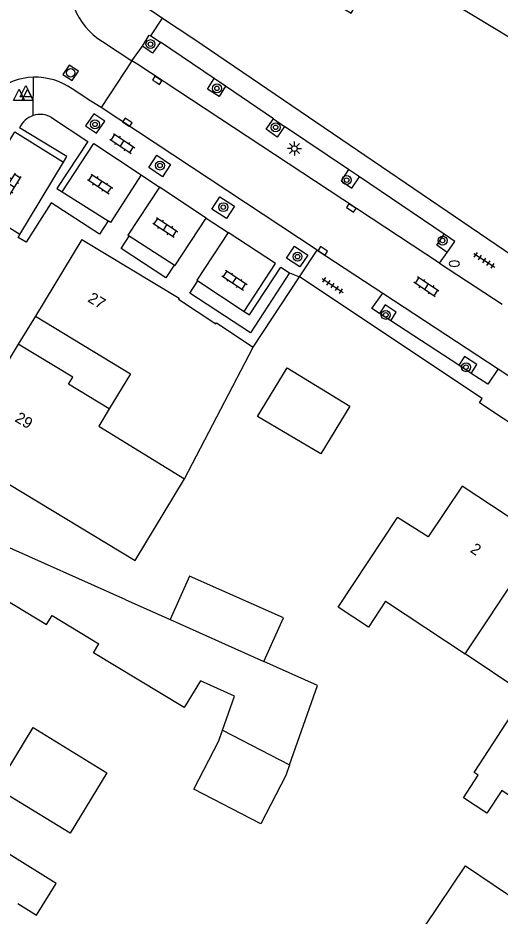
# Model space of a CAD drawing. Extents: x 136000 to 141014, y 402000 to 403500.
# Drawn here: x 137841.5 to 137884.5, y 402325.8 to 402405.9 of the extents above; entities that cross this region are included whole.
import ezdxf

# ---------------------------------------------------------------- set-up
doc = ezdxf.new("R2010")
doc.units = 0
for name, color, linetype in [('gg-anno-huisnummerreeks BGT', 7, 'Continuous'), ('gg-bbg-bijgebouw', 7, 'Continuous'), ('gg-bbg-gedigitaliseerde bebouwing', 7, 'Continuous'), ('gg-bbg-gedigitaliseerde bijgebouw', 7, 'Continuous'), ('gg-bbg-hoofdgebouw', 7, 'Continuous'), ('gg-bbg-tussenscheiding', 7, 'Continuous'), ('gg-knt-verharding', 7, 'Continuous'), ('gg-knt-verharding nz', 7, 'Continuous'), ('gt-grn-weggrens', 7, 'Continuous'), ('gt-symb-boom', 7, 'Continuous'), ('gt-symb-brandkraan', 7, 'Continuous'), ('gt-symb-klinker verharding', 7, 'Continuous'), ('gt-symb-kolk', 7, 'Continuous'), ('gt-symb-lichtmast', 7, 'Continuous'), ('gt-symb-rioolschacht', 7, 'Continuous'), ('gt-symb-tegel verharding', 7, 'Continuous'), ('gt-symb-waterafsluiter', 7, 'Continuous')]:
    doc.layers.add(name, color=color, linetype=linetype)

# ---------------------------------------------------------------- blocks, each defined once
blk = doc.blocks.new('gt0-BOOM')
at = {"layer": 'gt-symb-boom'}
for radius in [0.4, 0.2]:
    blk.add_circle((0, 0), radius, dxfattribs=at)
blk = doc.blocks.new('gt0-TEG1')
at = {"layer": 'gt-symb-tegel verharding'}
for p, q in [((-1.125, 0), (1.125, 0)), ((-0.9, -0.25), (-0.9, 0.25)), ((-0.45, -0.25), (-0.45, 0.25)), ((0, -0.25), (0, 0.25)), ((0.45, -0.25), (0.45, 0.25)), ((0.9, -0.25), (0.9, 0.25))]:
    blk.add_line(p, q, dxfattribs=at)
blk = doc.blocks.new('gt0-KOLK')
at = {"layer": 'gt-symb-kolk'}
blk.add_lwpolyline([(0, 0), (0.375, 0), (0.375, 0.4), (-0.375, 0.4), (-0.375, 0), (0, 0)], dxfattribs=at)
blk = doc.blocks.new('gt0-KL1')
at = {"layer": 'gt-symb-klinker verharding'}
for p, q in [((-1.15, 0.3), (1.15, 0.3)), ((-1, -0.3), (-1, 0.3)), ((-0.5, 0.3), (-0.5, 0.45)), ((0, -0.3), (0, 0.3)), ((0.5, 0.3), (0.5, 0.45)), ((1, -0.3), (1, 0.3)), ((-1.15, -0.3), (1.15, -0.3)), ((-0.5, -0.45), (-0.5, -0.3)), ((0.5, -0.45), (0.5, -0.3))]:
    blk.add_line(p, q, dxfattribs=at)
blk = doc.blocks.new('gt0-BR')
at = {"layer": 'gt-symb-brandkraan'}
for centre, radius, start, end in [((-0.244, 0), 0.206, 107.56694, 252.43307), ((0.599, -2.664), 3, 106.89205, 107.56694), ((0, -0.691), 0.938, 73.10799, 106.89205), ((-0.599, -2.664), 3, 72.43309, 73.10799), ((0.244, 0), 0.206, 287.56695, 72.43309), ((0.599, 2.664), 3, 252.43307, 253.10797), ((0, 0.691), 0.938, 253.10797, 286.89206), ((-0.599, 2.664), 3, 286.89206, 287.56695)]:
    blk.add_arc(centre, radius, start, end, dxfattribs=at)
blk = doc.blocks.new('gt0-RS')
at = {"layer": 'gt-symb-rioolschacht'}
blk.add_lwpolyline([(-0.5, -0.5), (0.5, -0.5), (0.5, 0.5), (-0.5, 0.5)], close=True, dxfattribs=at)
blk.add_circle((0, 0), 0.375, dxfattribs=at)
blk = doc.blocks.new('gt0-WAFSL')
at = {"layer": 'gt-symb-waterafsluiter'}
for p, q in [((-0.5, -0.333), (0, 0.667)), ((0, 0.667), (0.5, -0.333)), ((0.5, -0.333), (-0.5, -0.333))]:
    blk.add_line(p, q, dxfattribs=at)
blk = doc.blocks.new('gt0-LMAST')
at = {"layer": 'gt-symb-lichtmast'}
for p, q in [((-0.182, 0.173), (-0.447, 0.438)), ((-0.005, 0.246), (-0.005, 0.621)), ((0.172, 0.173), (0.437, 0.438)), ((-0.255, -0.004), (-0.63, -0.004)), ((-0.182, -0.181), (-0.447, -0.446)), ((-0.005, -0.254), (-0.005, -0.629)), ((0.437, -0.446), (0.172, -0.181)), ((0.245, -0.004), (0.62, -0.004))]:
    blk.add_line(p, q, dxfattribs=at)
blk.add_circle((-0.005, -0.004), 0.25, dxfattribs=at)

msp = doc.modelspace()

# ---------------------------------------------------------------- linework, layer by layer
at = {"layer": 'gg-bbg-bijgebouw'}
msp.add_lwpolyline([(137862.905, 402370.374), (137865.557, 402374.73), (137871.16, 402371.319), (137868.56, 402367.048), (137862.905, 402370.374)], dxfattribs=at)
at = {"layer": 'gg-bbg-gedigitaliseerde bebouwing'}
for p, q in [((137856.41, 402364.832), (137862.532, 402376.566)), ((137851.156, 402354.033), (137832.93, 402362.16)), ((137851.156, 402354.033), (137855.112, 402352.269)), ((137874.334, 402353.912), (137881.432, 402349.205)), ((137886.791, 402345.627), (137881.432, 402349.205))]:
    msp.add_line(p, q, dxfattribs=at)
for points in [[(137835.81, 402367.32), (137851.995, 402357.536), (137856.41, 402364.832)], [(137874.334, 402353.912), (137872.802, 402351.605), (137870.108, 402353.394), (137875.407, 402361.375)], [(137828.85, 402355.43), (137836.816, 402350.604), (137839.314, 402354.724), (137844.103, 402351.82), (137844.597, 402352.634), (137848.773, 402350.103)], [(137859.788, 402342.416), (137860.858, 402345.451), (137857.829, 402346.802), (137856.383, 402344.418), (137848.298, 402349.32), (137848.773, 402350.103)], [(137865.773, 402339.322), (137868.269, 402346.402), (137863.489, 402348.533)]]:
    msp.add_lwpolyline(points, dxfattribs=at)
at = {"layer": 'gg-bbg-gedigitaliseerde bijgebouw'}
for points in [[(137863.489, 402348.533), (137865.222, 402352.419), (137856.845, 402356.154), (137855.112, 402352.269)], [(137885.457, 402336.523), (137884.696, 402337.021), (137883.37, 402334.997), (137881.279, 402336.366), (137882.604, 402338.391), (137882.219, 402338.643), (137886.791, 402345.627)], [(137839.602, 402337.247), (137842.896, 402342.635), (137849.484, 402338.608), (137846.19, 402333.22), (137839.602, 402337.247)], [(137865.773, 402339.322), (137865.438, 402338.37), (137863.206, 402334.052), (137857.221, 402337.146), (137859.453, 402341.464), (137859.788, 402342.416)], [(137841.544, 402326.953), (137843.193, 402325.921), (137844.948, 402328.725), (137836.549, 402333.983), (137834.794, 402331.179), (137839.002, 402328.545)], [(137877.878, 402324.975), (137881.468, 402330.31), (137888.867, 402325.332), (137885.543, 402320.2), (137877.878, 402324.975)]]:
    msp.add_lwpolyline(points, dxfattribs=at)
at = {"layer": 'gg-bbg-hoofdgebouw'}
for p, q in [((137847.25, 402386.18), (137843.11, 402379.32)), ((137841.57, 402376.84), (137835.81, 402367.32)), ((137888.243, 402359.476), (137881.16, 402364.18))]:
    msp.add_line(p, q, dxfattribs=at)
for points in [[(137870.933, 402424.156), (137870.74, 402423.84), (137870.88, 402423.75), (137863.27, 402411.14), (137871.26, 402406.35), (137874.74, 402412.15), (137877.65, 402410.38), (137877, 402409.3), (137892.38, 402399.99), (137888.16, 402392.95), (137896.12, 402388.16)], [(137847.25, 402386.18), (137855.915, 402380.929), (137855.858, 402380.835), (137859.206, 402378.641), (137859.267, 402378.733), (137862.532, 402376.566)], [(137843.11, 402379.32), (137851.6, 402374.2), (137849.68, 402371.07)], [(137849.68, 402371.07), (137846.06, 402373.26), (137846.44, 402373.9), (137841.57, 402376.84)], [(137881.16, 402364.18), (137878.145, 402359.64), (137875.407, 402361.375)]]:
    msp.add_lwpolyline(points, dxfattribs=at)
at = {"layer": 'gg-bbg-tussenscheiding'}
for p, q in [((137881.432, 402349.205), (137888.243, 402359.476)), ((137855.112, 402352.269), (137863.489, 402348.533)), ((137859.788, 402342.416), (137865.773, 402339.322))]:
    msp.add_line(p, q, dxfattribs=at)
msp.add_lwpolyline([(137849.68, 402371.07), (137848.751, 402369.529), (137856.41, 402364.832)], dxfattribs=at)
at = {"layer": 'gg-knt-verharding'}
for p, q in [((137853.394, 402404.327), (137854.432, 402405.914)), ((137854.432, 402405.914), (137857.248, 402404.049)), ((137849.078, 402403.817), (137851.691, 402402.087)), ((137853.394, 402404.327), (137854.25, 402403.775)), ((137859.057, 402400.52), (137854.25, 402403.775)), ((137851.691, 402402.087), (137848.955, 402397.93)), ((137860.067, 402399.836), (137859.057, 402400.52)), ((137864.342, 402396.94), (137860.067, 402399.836)), ((137868.226, 402385.227), (137848.955, 402397.93)), ((137864.342, 402396.94), (137865.331, 402396.25)), ((137871.039, 402392.406), (137865.331, 402396.25)), ((137841.721, 402386.624), (137845.623, 402393.07)), ((137872.014, 402391.746), (137871.039, 402392.406)), ((137879.569, 402386.63), (137872.014, 402391.746)), ((137845.502, 402390.417), (137849.581, 402387.824)), ((137855.465, 402383.878), (137851.477, 402386.459)), ((137866.668, 402382.843), (137868.226, 402385.227)), ((137868.226, 402385.227), (137874.101, 402381.389)), ((137879.154, 402384.043), (137879.84, 402385.017)), ((137879.154, 402384.043), (137884.717, 402380.387)), ((137857.595, 402382.474), (137861.714, 402379.755)), ((137862.532, 402376.566), (137866.668, 402382.843)), ((137873.098, 402380.026), (137874.101, 402381.389)), ((137873.799, 402379.567), (137873.098, 402380.026)), ((137843.11, 402379.32), (137841.57, 402376.84)), ((137874.789, 402378.92), (137873.799, 402379.567)), ((137880.855, 402374.95), (137874.789, 402378.92)), ((137881.953, 402374.231), (137880.855, 402374.95)), ((137883.446, 402373.254), (137881.953, 402374.231)), ((137884.364, 402374.629), (137883.446, 402373.254)), ((137884.364, 402374.629), (137887.138, 402372.801))]:
    msp.add_line(p, q, dxfattribs=at)
for points in [[(137872.217, 402442.172), (137871.346, 402442.69), (137856.86, 402419.038), (137860.368, 402416.96), (137857.112, 402411.655), (137853.642, 402413.772), (137850.492, 402408.63), (137854.432, 402405.914)], [(137852.651, 402403.417), (137853.254, 402404.399), (137853.394, 402404.327)], [(137854.25, 402403.775), (137853.56, 402402.777), (137852.651, 402403.417)], [(137857.248, 402404.049), (137900.191, 402374.842), (137902.334, 402373.476)], [(137860.067, 402399.836), (137859.479, 402398.914), (137858.447, 402399.566), (137859.057, 402400.52)], [(137848.955, 402397.93), (137848.062, 402398.492), (137846.393, 402399.592)], [(137847.572, 402396.303), (137848.544, 402395.644), (137849.283, 402396.727), (137848.31, 402397.386), (137847.572, 402396.303)], [(137844.55, 402397.047), (137847.768, 402394.899), (137845.026, 402390.72), (137845.502, 402390.417)], [(137865.331, 402396.25), (137864.677, 402395.303), (137863.689, 402395.993), (137864.342, 402396.94)], [(137845.623, 402393.07), (137845.917, 402393.556), (137841.695, 402396.131)], [(137853.214, 402392.585), (137853.931, 402393.686), (137855.142, 402392.868), (137854.425, 402391.767), (137853.214, 402392.585)], [(137871.039, 402392.406), (137870.358, 402391.4), (137871.332, 402390.74), (137872.014, 402391.746)], [(137849.581, 402387.824), (137848.819, 402386.65), (137844.515, 402389.443), (137842.286, 402385.915), (137841.554, 402386.348), (137841.721, 402386.624)], [(137858.835, 402388.885), (137859.55, 402389.983), (137860.861, 402389.126), (137860.146, 402388.028), (137858.835, 402388.885)], [(137855.465, 402383.878), (137854.738, 402382.762), (137850.766, 402385.379), (137851.477, 402386.459)], [(137879.84, 402385.017), (137878.902, 402385.667), (137879.569, 402386.63)], [(137879.84, 402385.017), (137880.522, 402385.985), (137879.569, 402386.63)], [(137865.491, 402384.511), (137866.207, 402385.574), (137867.41, 402384.783), (137866.694, 402383.72), (137865.491, 402384.511)], [(137861.714, 402379.755), (137862.184, 402379.445), (137864.979, 402383.702), (137865.767, 402383.196)], [(137865.767, 402383.196), (137862.297, 402377.849), (137856.887, 402381.369), (137857.595, 402382.474)], [(137965.459, 402318.828), (137907.856, 402354.963), (137882.709, 402371.604), (137882.959, 402371.979), (137866.668, 402382.843)], [(137874.789, 402378.92), (137875.291, 402379.687), (137874.309, 402380.346), (137873.799, 402379.567)], [(137881.953, 402374.231), (137882.466, 402375.016), (137881.37, 402375.737), (137880.855, 402374.95)]]:
    msp.add_lwpolyline(points, dxfattribs=at)
for centre, radius, start, end in [((137852.445, 402409.168), 6.323, 165.93505, 237.82258), ((137843.098, 402394.921), 5.716, 91.7327, 128.66075), ((137843.098, 402394.919), 5.718, 54.8152, 91.73781), ((137843.535, 402395.307), 2.014, 59.72954, 107.82133), ((137843.534, 402395.305), 2.016, 107.80096, 155.82569)]:
    msp.add_arc(centre, radius, start, end, dxfattribs=at)
at = {"layer": 'gg-knt-verharding nz'}
for p, q in [((137851.691, 402402.087), (137852.651, 402403.417)), ((137858.342, 402388.082), (137854.159, 402390.833)), ((137841.721, 402386.624), (137837.388, 402389.274)), ((137874.101, 402381.389), (137884.364, 402374.629))]:
    msp.add_line(p, q, dxfattribs=at)
for points in [[(137879.154, 402384.043), (137852.136, 402401.824), (137851.691, 402402.087)], [(137837.388, 402389.274), (137841.281, 402395.756), (137845.623, 402393.07)], [(137845.502, 402390.417), (137848.306, 402394.722), (137852.526, 402391.921)], [(137852.526, 402391.921), (137849.805, 402387.682), (137849.581, 402387.824)], [(137854.159, 402390.833), (137851.352, 402386.54), (137851.477, 402386.459)], [(137855.465, 402383.878), (137855.549, 402383.823), (137858.342, 402388.082)], [(137860.294, 402386.796), (137857.512, 402382.529), (137857.595, 402382.474)], [(137861.714, 402379.755), (137864.514, 402384.022), (137860.294, 402386.796)]]:
    msp.add_lwpolyline(points, dxfattribs=at)
at = {"layer": 'gt-grn-weggrens'}
for p, q in [((137842.918, 402397.225), (137842.925, 402400.634)), ((137852.526, 402391.921), (137854.159, 402390.833)), ((137858.342, 402388.082), (137860.294, 402386.796)), ((137865.767, 402383.196), (137866.668, 402382.843))]:
    msp.add_line(p, q, dxfattribs=at)

# ---------------------------------------------------------------- block references
at = {"layer": 'gt-symb-boom'}
for p in [(137853.366, 402403.589), (137859.293, 402399.648), (137848.418, 402396.431), (137864.536, 402396.17), (137854.221, 402392.764), (137870.857, 402391.463), (137859.857, 402389.051), (137879.414, 402386.075), (137866.479, 402384.638), (137874.349, 402379.448), (137881.507, 402374.781)]:
    msp.add_blockref('gt0-BOOM', p, dxfattribs=at)
at = {"layer": 'gt-symb-brandkraan'}
msp.add_blockref('gt0-BR', (137880.467, 402384.013), dxfattribs=at)
at = {"layer": 'gt-symb-klinker verharding'}
for p, rotation in [((137850.855, 402394.732), -33.57881372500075), ((137840.975, 402390.965), 57.70905164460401), ((137848.878, 402391.122), -33.57881372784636), ((137854.688, 402387.249), -33.57881372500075), ((137860.863, 402382.539), -33.57881372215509), ((137877.965, 402381.961), 146.00796028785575)]:
    msp.add_blockref('gt0-KL1', p, dxfattribs=dict(at, rotation=rotation))
at = {"layer": 'gt-symb-kolk'}
for p, rotation in [((137853.86, 402400.185), -33.16559930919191), ((137851.194, 402396.457), -33.44609525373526), ((137871.164, 402388.815), -33.16559931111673), ((137868.629, 402384.988), -33.44609525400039)]:
    msp.add_blockref('gt0-KOLK', p, dxfattribs=dict(at, rotation=rotation))
at = {"layer": 'gt-symb-lichtmast'}
msp.add_blockref('gt0-LMAST', (137866.208, 402394.276), dxfattribs=at)
at = {"layer": 'gt-symb-rioolschacht', "rotation": -33.63858885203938}
msp.add_blockref('gt0-RS', (137846.251, 402401.031), dxfattribs=at)
at = {"layer": 'gt-symb-tegel verharding'}
for p, rotation in [((137883.132, 402384.306), -33.213540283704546), ((137869.619, 402382.063), -33.8330286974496)]:
    msp.add_blockref('gt0-TEG1', p, dxfattribs=dict(at, rotation=rotation))
at = {"layer": 'gt-symb-waterafsluiter'}
for p in [(137842.25, 402399.23), (137841.644, 402398.897), (137842.399, 402398.888)]:
    msp.add_blockref('gt0-WAFSL', p, dxfattribs=at)

# ---------------------------------------------------------------- texts
at = {"layer": 'gg-anno-huisnummerreeks BGT'}
for s, rotation, p in [('27', 328.9, (137847.693, 402380.675)), ('29', 328.8, (137841.197, 402369.998)), ('2', 326.4, (137881.811, 402358.345))]:
    msp.add_text(s, height=1, rotation=rotation, dxfattribs=at).set_placement(p)

doc.saveas('drawing.dxf')
